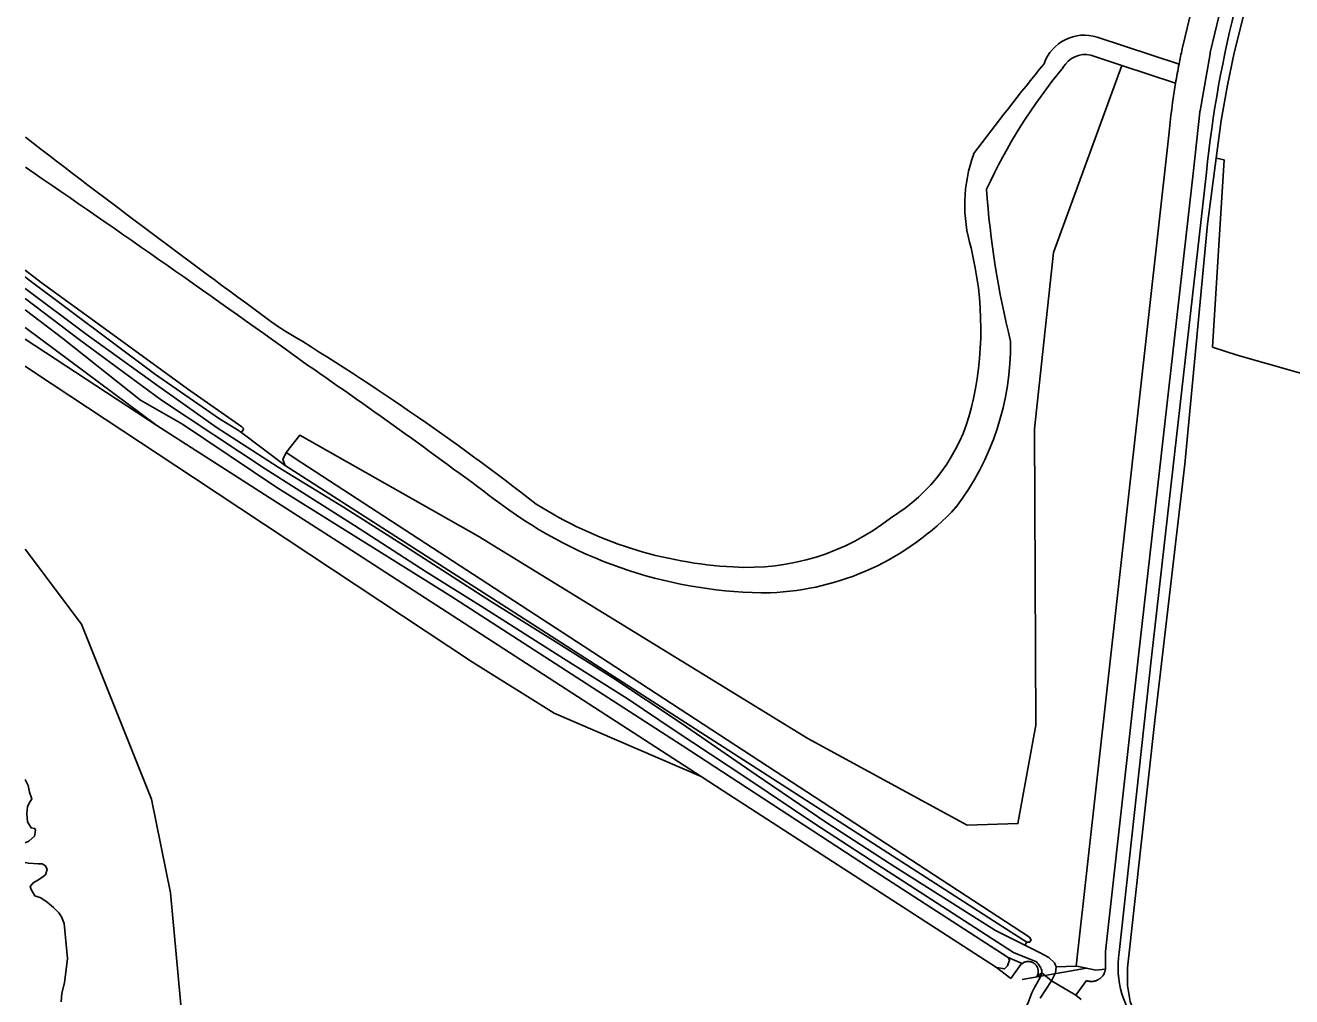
# Model space of a CAD drawing. Extents: x 130998 to 133001, y 398999 to 403002.
# Drawn here: x 131000 to 131272.1, y 402110 to 402318.8 of the extents above; entities that cross this region are included whole.
import ezdxf

# ---------------------------------------------------------------- set-up
doc = ezdxf.new("R2010")
doc.units = 0
for name, color, linetype in [('gg-knt-bronhoudergrens', 7, 'Continuous'), ('gg-knt-onverhard', 7, 'Continuous'), ('gg-kntw-bovenkant insteek waterloop', 7, 'Continuous'), ('gg-kwrk-duiker nz buis', 7, 'Continuous'), ('gt-grn-vlakafsluiter', 7, 'Continuous'), ('gx-grn-maaiveld', 7, 'Continuous')]:
    doc.layers.add(name, color=color, linetype=linetype)

msp = doc.modelspace()

# ---------------------------------------------------------------- linework, layer by layer
at = {"layer": 'gg-knt-bronhoudergrens'}
for points in [[(131255.05, 402249.63), (131260.35, 402247.91), (131272.94, 402244.37), (131292.43, 402238.79), (131299.01, 402236.91), (131302.47, 402236.43), (131304.94, 402235.16), (131311.91, 402233.19), (131377.02, 402215.04), (131386.15, 402233.89), (131410.27, 402282.68), (131421.83, 402306.04), (131430.38, 402322.78)], [(131255.05, 402249.63), (131257.53, 402289.87), (131255.85, 402290.25)], [(131000, 402245.53), (131001.98, 402244.22), (131036.12, 402221.63), (131096.06, 402181.96), (131113.6, 402170.98), (131145.17, 402157.36)], [(131000, 402206.25), (131012.09, 402190.1), (131027.12, 402152.52), (131031.18, 402132.38), (131035.28, 402088.14), (131037.25, 402073.16), (131039.11, 402006.38), (131036.83, 401995.69)]]:
    msp.add_lwpolyline(points, dxfattribs=at)
at = {"layer": 'gg-knt-onverhard'}
for p, q in [((131218.06, 402109.71), (131220.49, 402113.41)), ((131226.87, 402109.46), (131225.71, 402110.36))]:
    msp.add_line(p, q, dxfattribs=at)
for points in [[(131253.74, 402287.18), (131241.93, 402182.99), (131235.01, 402119.51)], [(131216.82, 402111.98), (131218, 402114.17), (131218.36, 402115.16)], [(131216.82, 402111.98), (131216.24, 402110.89), (131215.38, 402108.57), (131210.8, 402099.85), (131200.42, 402080.4), (131191.96, 402065.68), (131184.85, 402053.09), (131179.14, 402043.25), (131173.57, 402033.46), (131157.72, 402003.82)]]:
    msp.add_lwpolyline(points, dxfattribs=at)
for centre, radius, start, end in [((131505.61, 402261.19), 253.21, 165.5748, 174.1098), ((131254.48, 402116.32), 19.73, 170.7041, 222.5933)]:
    msp.add_arc(centre, radius, start, end, dxfattribs=at)
at = {"layer": 'gg-kntw-bovenkant insteek waterloop'}
for points in [[(131000, 402156.71), (131000.59, 402155.43), (131000.9, 402153.96), (131001.37, 402152.57), (131000.83, 402151.64), (131000.49, 402150.82), (131000.3, 402149.39), (131000.5, 402147.65), (131001.24, 402146.3), (131002.02, 402146.15), (131002.21, 402145.72), (131001.95, 402144.52), (131000.72, 402143.44), (131000, 402143.08)], [(131007.68, 402108.96), (131007.86, 402110.78), (131008.4, 402113.02), (131009.03, 402118.24), (131008.34, 402125.79), (131007.79, 402127.18), (131007.17, 402128.03), (131006.08, 402129.18), (131004.68, 402130.34), (131003.36, 402131.26), (131002.04, 402131.72), (131001.22, 402133.07), (131001.07, 402133.69), (131001.72, 402134.51), (131002.84, 402135.17), (131004.31, 402136.25), (131004.69, 402137.34), (131004.3, 402138.19), (131003.6, 402138.57), (131002.75, 402138.57), (131000.66, 402138.72), (131000, 402138.86)]]:
    msp.add_lwpolyline(points, dxfattribs=at)
at = {"layer": 'gg-kwrk-duiker nz buis'}
msp.add_line((131214.16, 402113.72), (131227.95, 402116.15), dxfattribs=at)
at = {"layer": 'gt-grn-vlakafsluiter'}
for p, q in [((131208.66, 402116.31), (131211.73, 402113.95)), ((131218.36, 402115.16), (131217.31, 402114.35)), ((131220.49, 402113.41), (131218.36, 402115.16)), ((131225.71, 402110.36), (131220.49, 402113.41))]:
    msp.add_line(p, q, dxfattribs=at)
at = {"layer": 'gx-grn-maaiveld'}
for p, q in [((131230.3, 402316.27), (131247.86, 402310.48)), ((131235.57, 402310.21), (131228.9, 402312.42)), ((131247.11, 402306.4), (131235.57, 402310.21)), ((131000, 402253.88), (131028.23, 402232.82)), ((131000, 402251.39), (131028.23, 402232.82)), ((131046.26, 402231.47), (131055.8, 402224.23)), ((131215.15, 402121.75), (131214.75, 402121.1)), ((131211.18, 402118.49), (131214.16, 402117.16)), ((131213.9, 402116.92), (131211.73, 402113.95)), ((131221.47, 402116.47), (131225.77, 402116.6)), ((131230.02, 402115.72), (131232.06, 402115.98)), ((131218.36, 402115.16), (131218.39, 402115.73)), ((131225.71, 402110.36), (131227.95, 402113.49))]:
    msp.add_line(p, q, dxfattribs=at)
for points in [[(131395.67, 402508.22), (131338.34, 402519.81), (131324.04, 402522.7), (131319.35, 402522.33), (131316.26, 402521.62), (131314.67, 402520.32), (131312.82, 402517.95), (131307.6, 402502.5), (131295.57, 402454.15), (131282.93, 402405.01), (131259.68, 402312.92), (131258.25, 402305.97), (131256.91, 402298.35), (131255.85, 402290.25)], [(131257.49, 402325.22), (131254.57, 402312.98), (131254.54, 402312.83), (131254.52, 402312.7), (131252.38, 402300.41), (131252.36, 402300.29), (131252.34, 402300.14), (131250.96, 402287.63)], [(131250.26, 402320.94), (131249.58, 402318.18), (131248.54, 402313.75)], [(131235.57, 402310.21), (131220.88, 402269.99), (131216.78, 402232.05), (131217.11, 402168.36), (131213.24, 402147.23), (131202.32, 402146.93), (131168.12, 402165.51), (131097.31, 402208.99), (131059, 402230.75), (131056.04, 402227)], [(131245.68, 402295.19), (131225.99, 402118.53), (131225.77, 402116.6)], [(131255.85, 402290.25), (131253.99, 402276.09), (131251.15, 402246.51), (131249.11, 402224.49), (131242.68, 402169.42), (131236.81, 402116.22), (131236.82, 402112.44), (131237.39, 402108.99), (131238.3, 402106.49), (131239.33, 402104.62), (131242.01, 402101.87), (131244.96, 402099.29), (131259.42, 402087.89), (131273.88, 402076.49), (131286.98, 402065.42), (131291.24, 402061.69), (131295.72, 402056.83), (131302.34, 402048.83), (131307.17, 402041.92), (131311.46, 402035.65), (131321.73, 402017.51), (131330.16, 402002.85), (131336.15, 401991.28), (131339.84, 401983.16)], [(131232.06, 402115.98), (131232.06, 402119.76), (131239.13, 402183.27), (131250.96, 402287.63)], [(131000, 402266.17), (131003.4, 402263.55), (131016.41, 402254.06), (131034.87, 402240.68), (131046.49, 402232.5)], [(131000, 402264.73), (131000.49, 402264.36), (131027.76, 402243.88), (131041.7, 402234.22), (131045.91, 402231.65)], [(131000, 402262.27), (131013.04, 402252.44), (131028.15, 402241.56), (131041.01, 402232.46), (131054.34, 402223.83), (131068.33, 402215.23), (131081.45, 402206.93), (131100.17, 402194.87), (131114.37, 402186.03), (131126.19, 402178.55), (131140.93, 402168.81), (131157.02, 402157.69), (131171.95, 402147.53), (131186.83, 402137.92), (131208.45, 402124.23), (131214.75, 402121.1)], [(131000, 402260.09), (131011.55, 402251.3), (131029.28, 402238.26), (131051.56, 402223.48), (131070.74, 402211.31), (131086.15, 402201.36), (131097.92, 402193.94), (131115.64, 402182.7), (131129.29, 402174.12), (131139.64, 402167.17), (131154.76, 402157.12), (131169.4, 402147.33), (131182.93, 402138.5), (131212.27, 402119.5), (131214.22, 402118.72), (131217.23, 402117.54)], [(131000, 402257.66), (131008.06, 402251.48), (131024.77, 402238.28), (131033.74, 402233.11), (131054.06, 402219.45), (131091.19, 402196.24), (131141.12, 402164.04), (131181.37, 402137.7), (131211.18, 402118.49)], [(131028.23, 402232.82), (131068.93, 402206.72), (131145.17, 402157.36)], [(131056.04, 402227), (131055.29, 402225.52), (131055.8, 402224.23)], [(131056.04, 402227), (131059.43, 402224.78), (131118.43, 402186.41), (131215.71, 402122.81), (131216.06, 402122.17), (131215.74, 402121.74), (131215.15, 402121.75)], [(131215.15, 402121.75), (131209.99, 402125.07), (131109.93, 402189.46), (131055.8, 402224.23)], [(131145.17, 402157.36), (131149.94, 402154.27), (131208.66, 402116.31)], [(131214.75, 402121.1), (131218.18, 402119.39), (131219.9, 402118.48), (131221.08, 402117.29), (131221.47, 402116.47)], [(131211.18, 402118.49), (131211.44, 402117.87), (131211.04, 402116.68), (131210.4, 402116), (131208.7, 402116.3), (131208.66, 402116.31)], [(131214.16, 402117.16), (131214.07, 402117.08), (131213.98, 402117.01), (131213.9, 402116.92)], [(131214.16, 402117.16), (131214.31, 402117.26), (131214.36, 402117.29), (131214.43, 402117.33), (131214.47, 402117.36), (131214.64, 402117.44), (131214.65, 402117.44), (131214.81, 402117.5), (131214.88, 402117.52), (131214.94, 402117.54), (131214.99, 402117.55), (131215.17, 402117.58), (131215.19, 402117.58), (131215.2, 402117.58), (131215.36, 402117.6), (131215.45, 402117.6), (131215.54, 402117.6), (131215.73, 402117.58), (131215.74, 402117.58), (131215.91, 402117.55), (131216.05, 402117.52), (131216.09, 402117.51), (131216.27, 402117.45), (131216.28, 402117.44), (131216.33, 402117.41), (131216.43, 402117.37), (131216.52, 402117.32), (131216.57, 402117.3), (131216.6, 402117.28), (131216.75, 402117.17), (131216.77, 402117.16), (131216.89, 402117.06), (131217.01, 402116.95), (131217.03, 402116.93), (131217.15, 402116.79), (131217.17, 402116.76), (131217.21, 402116.71), (131217.26, 402116.64), (131217.32, 402116.53), (131217.34, 402116.5), (131217.35, 402116.48), (131217.43, 402116.31), (131217.45, 402116.28), (131217.47, 402116.22), (131217.5, 402116.14), (131217.54, 402115.99), (131217.55, 402115.98), (131217.55, 402115.96), (131217.59, 402115.78), (131217.6, 402115.73), (131217.6, 402115.68), (131217.61, 402115.59), (131217.61, 402115.44), (131217.61, 402115.41), (131217.6, 402115.22), (131217.6, 402115.18), (131217.57, 402115.04), (131217.53, 402114.86), (131217.47, 402114.68), (131217.44, 402114.62), (131217.43, 402114.59), (131217.4, 402114.51), (131217.31, 402114.35)], [(131221.47, 402116.47), (131221.29, 402115.14), (131220.49, 402113.41)], [(131225.77, 402116.6), (131226.26, 402116.5), (131230.02, 402115.72)], [(131232.06, 402115.98), (131232.02, 402115.72), (131232.01, 402115.68), (131231.98, 402115.57), (131231.95, 402115.46), (131231.92, 402115.37), (131231.88, 402115.27), (131231.86, 402115.22), (131231.76, 402115), (131231.75, 402114.98), (131231.62, 402114.75), (131231.56, 402114.66), (131231.47, 402114.53), (131231.42, 402114.46), (131231.35, 402114.38), (131231.31, 402114.33), (131231.18, 402114.2), (131231.14, 402114.16), (131231.12, 402114.14), (131230.93, 402113.97), (131230.86, 402113.92), (131230.71, 402113.82), (131230.64, 402113.77), (131230.49, 402113.68), (131230.37, 402113.62), (131230.28, 402113.57), (131230.26, 402113.56), (131230.01, 402113.47), (131229.99, 402113.46), (131229.94, 402113.45), (131229.76, 402113.39), (131229.69, 402113.38), (131229.59, 402113.36), (131229.5, 402113.34), (131229.38, 402113.33), (131229.27, 402113.31), (131229.24, 402113.31), (131228.98, 402113.3), (131228.97, 402113.3), (131228.91, 402113.3), (131228.72, 402113.31), (131228.67, 402113.32), (131228.55, 402113.34), (131228.46, 402113.35), (131228.34, 402113.38), (131228.2, 402113.41), (131227.95, 402113.49)]]:
    msp.add_lwpolyline(points, dxfattribs=at)
for centre, radius, start, end in [((131227.53, 402307.51), 9.19, 72.486, 160.6442), ((131227.73, 402307.01), 5.53, 77.8107, 150.1624), ((131388.3, 402282.97), 143.11, 167.5812, 168.9159), ((131657.01, 401952.87), 565.6, 140.7735, 143.2644), ((131319.13, 402231.12), 124.25, 140.7338, 155.0144), ((131396.7, 402281.35), 151.66, 168.9253, 170.4946), ((131392.42, 402282.14), 147.32, 170.5221, 174.9185), ((132676.64, 404474.29), 2749.81, 232.43011, 233.84126), ((131233.96, 402280.22), 32.14, 160.0829, 196.7238), ((129269.87, 399756.09), 3066.85, 54.27356, 55.65735), ((131393.64, 402296.39), 187.57, 183.9104, 194.0517), ((131132.74, 402253.62), 72.54, 346.3221, 13.8406), ((130756.94, 401762.07), 574.87, 52.13748, 58.86438), ((131153.6, 402250.23), 58.08, 322.9183, 0.6087), ((130336.98, 401196.54), 1274.61, 53.0974, 55.40598), ((131165.98, 402245.75), 38.38, 301.1887, 346.0112), ((131046.31, 402232), 0.532, 220.5973, 264.1964), ((131046.31, 402232), 0.535, 264.0755, 70.3638), ((131159.55, 402292.75), 95.9, 233.3666, 270.2733), ((131156.51, 402289.2), 86.91, 237.4692, 267.0617), ((131157.78, 402254.3), 57.49, 272.2204, 317.1661), ((131155.23, 402251.81), 49.51, 266.3279, 308.2158), ((131212.23, 402113.06), 6.71, 32.675, 41.9128), ((131212.24, 402113.07), 6.7, 23.3978, 32.6662)]:
    msp.add_arc(centre, radius, start, end, dxfattribs=at)

doc.saveas('drawing.dxf')
